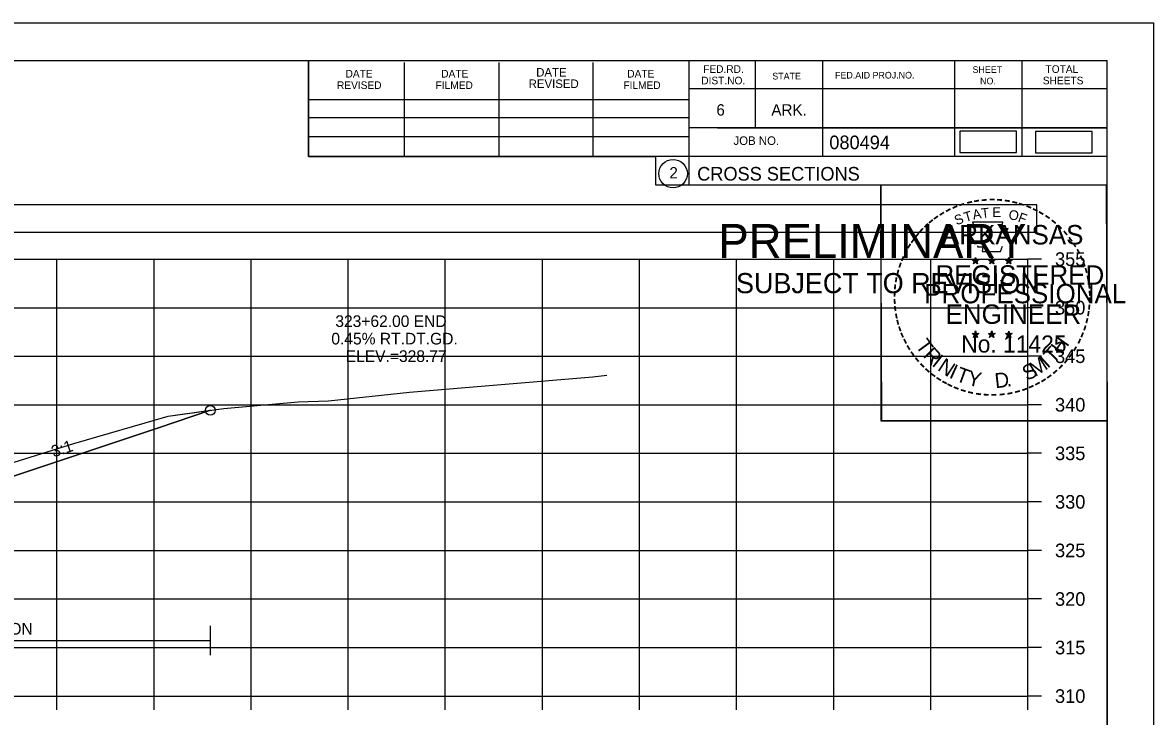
# Model space of a CAD drawing. Extents: x 1376273 to 1384221, y 378927 to 384592.
# Drawn here: x 1381404.8 to 1381521.3, y 383240.5 to 383311.9 of the extents above; entities that cross this region are included whole.
import ezdxf

# ---------------------------------------------------------------- set-up
doc = ezdxf.new("R2010")
doc.units = 0
for name, color, linetype in [('R_Axis', 7, 'Continuous'), ('R_Axis Annot', 7, 'Continuous'), ('R_Border', 7, 'Continuous'), ('R_Border PE', 7, 'Continuous'), ('R_Border Prem', 7, 'Continuous'), ('R_Contours', 7, 'Continuous'), ('R_Dimension', 7, 'Continuous'), ('R_Drive', 7, 'Continuous'), ('R_Exist Surface', 7, 'Continuous'), ('R_Fin Surface', 7, 'Continuous'), ('R_Grid', 7, 'Continuous'), ('R_No Plot', 7, 'Continuous'), ('R_Xsect Elev', 7, 'Continuous'), ('R_Xsect Slope', 7, 'Continuous')]:
    doc.layers.add(name, color=color, linetype=linetype)

msp = doc.modelspace()

# ---------------------------------------------------------------- linework, layer by layer
at = {"layer": 'R_Axis'}
for p, q in [((1381508.35, 383242.55), (1381508.35, 383287.55)), ((1381509.75, 383287.55), (1381508.35, 383287.55)), ((1381509.75, 383282.55), (1381508.35, 383282.55)), ((1381509.75, 383277.55), (1381508.35, 383277.55)), ((1381509.75, 383272.55), (1381508.35, 383272.55)), ((1381509.75, 383267.55), (1381508.35, 383267.55)), ((1381509.75, 383262.55), (1381508.35, 383262.55)), ((1381509.75, 383257.55), (1381508.35, 383257.55)), ((1381509.75, 383252.55), (1381508.35, 383252.55)), ((1381509.75, 383247.55), (1381508.35, 383247.55)), ((1381208.35, 383242.55), (1381508.35, 383242.55)), ((1381408.35, 383241.15), (1381408.35, 383242.55)), ((1381418.35, 383241.15), (1381418.35, 383242.55)), ((1381428.35, 383241.15), (1381428.35, 383242.55)), ((1381438.35, 383241.15), (1381438.35, 383242.55)), ((1381448.35, 383241.15), (1381448.35, 383242.55)), ((1381458.35, 383241.15), (1381458.35, 383242.55)), ((1381468.35, 383241.15), (1381468.35, 383242.55)), ((1381478.35, 383241.15), (1381478.35, 383242.55)), ((1381488.35, 383241.15), (1381488.35, 383242.55)), ((1381498.35, 383241.15), (1381498.35, 383242.55)), ((1381508.35, 383241.15), (1381508.35, 383242.55)), ((1381509.75, 383242.55), (1381508.35, 383242.55))]:
    msp.add_line(p, q, dxfattribs=at)
at = {"layer": 'R_Axis Annot'}
msp.add_lwpolyline([(1381207.46, 383290.33), (1381509.26, 383290.33), (1381509.26, 383293.14), (1381207.46, 383293.14)], close=True, dxfattribs=at)
at = {"layer": 'R_Border'}
for p, q in [((1381200.35, 383308.01), (1381516.53, 383308.01)), ((1381434.27, 383298.13), (1381434.27, 383308.01)), ((1381444.13, 383298.13), (1381444.13, 383307.81)), ((1381453.89, 383298.13), (1381453.89, 383307.81)), ((1381463.57, 383298.13), (1381463.57, 383307.81)), ((1381473.43, 383308.01), (1381473.43, 383295.21)), ((1381480.27, 383308.01), (1381480.27, 383301.07)), ((1381487.21, 383308.01), (1381487.21, 383298.13)), ((1381500.79, 383308.01), (1381500.79, 383298.13)), ((1381507.73, 383308.01), (1381507.73, 383298.13)), ((1381516.53, 383102.55), (1381516.53, 383308.01)), ((1381516.53, 383305.07), (1381473.43, 383305.07)), ((1381516.53, 383305.09), (1381516.53, 383305.09)), ((1381434.27, 383303.99), (1381473.43, 383303.99)), ((1381434.27, 383302.13), (1381473.43, 383302.13)), ((1381434.27, 383298.13), (1381434.27, 383300.19)), ((1381434.27, 383300.19), (1381473.43, 383300.19)), ((1381516.53, 383301.07), (1381473.43, 383301.07)), ((1381476.39, 383301.07), (1381516.53, 383301.07)), ((1381516.53, 383298.13), (1381434.27, 383298.13)), ((1381473.43, 383295.21), (1381516.53, 383295.21))]:
    msp.add_line(p, q, dxfattribs=at)
msp.add_circle((1381471.81, 383296.35), 1.47, dxfattribs=at)
at = {"layer": 'R_Border PE'}
for p, q in [((1381502.61, 383287.47), (1381502.96, 383287.35)), ((1381502.61, 383287.47), (1381502.87, 383287.42)), ((1381502.61, 383287.47), (1381502.85, 383287.34)), ((1381502.75, 383287.06), (1381502.96, 383287.35)), ((1381502.96, 383287.72), (1381502.92, 383287.47)), ((1381502.96, 383287.35), (1381502.96, 383287.72)), ((1381502.96, 383287.72), (1381503.01, 383287.47)), ((1381503.31, 383287.47), (1381502.96, 383287.35)), ((1381503.17, 383287.06), (1381502.96, 383287.35)), ((1381503.31, 383287.47), (1381503.02, 383287.42)), ((1381503.17, 383287.06), (1381503.04, 383287.35)), ((1381503.31, 383287.47), (1381503.1, 383287.36)), ((1381504.28, 383287.47), (1381504.63, 383287.35)), ((1381504.28, 383287.47), (1381504.54, 383287.42)), ((1381504.28, 383287.47), (1381504.52, 383287.34)), ((1381504.42, 383287.06), (1381504.63, 383287.35)), ((1381504.63, 383287.72), (1381504.59, 383287.47)), ((1381504.63, 383287.35), (1381504.63, 383287.72)), ((1381504.63, 383287.72), (1381504.68, 383287.47)), ((1381504.98, 383287.47), (1381504.63, 383287.35)), ((1381504.84, 383287.06), (1381504.63, 383287.35)), ((1381504.98, 383287.47), (1381504.69, 383287.42)), ((1381504.84, 383287.06), (1381504.71, 383287.35)), ((1381504.98, 383287.47), (1381504.77, 383287.36)), ((1381506.05, 383287.45), (1381506.4, 383287.34)), ((1381506.05, 383287.45), (1381506.3, 383287.41)), ((1381506.05, 383287.45), (1381506.28, 383287.33)), ((1381506.18, 383287.05), (1381506.4, 383287.34)), ((1381506.4, 383287.71), (1381506.35, 383287.46)), ((1381506.4, 383287.34), (1381506.4, 383287.71)), ((1381506.4, 383287.71), (1381506.44, 383287.46)), ((1381506.74, 383287.45), (1381506.4, 383287.34)), ((1381506.61, 383287.05), (1381506.4, 383287.34)), ((1381506.74, 383287.45), (1381506.46, 383287.4)), ((1381506.61, 383287.05), (1381506.47, 383287.34)), ((1381506.74, 383287.45), (1381506.54, 383287.35)), ((1381502.75, 383287.06), (1381502.87, 383287.3)), ((1381502.75, 383287.06), (1381502.96, 383287.27)), ((1381503.17, 383287.06), (1381502.96, 383287.27)), ((1381504.42, 383287.06), (1381504.54, 383287.3)), ((1381504.42, 383287.06), (1381504.63, 383287.27)), ((1381504.84, 383287.06), (1381504.63, 383287.27)), ((1381506.18, 383287.05), (1381506.31, 383287.29)), ((1381506.18, 383287.05), (1381506.39, 383287.26)), ((1381506.61, 383287.05), (1381506.39, 383287.26)), ((1381502.61, 383279.89), (1381502.96, 383279.78)), ((1381502.61, 383279.89), (1381502.86, 383279.85)), ((1381502.61, 383279.89), (1381502.85, 383279.77)), ((1381502.74, 383279.48), (1381502.96, 383279.78)), ((1381502.74, 383279.48), (1381502.87, 383279.73)), ((1381502.74, 383279.48), (1381502.96, 383279.7)), ((1381502.96, 383280.15), (1381502.92, 383279.89)), ((1381502.96, 383279.78), (1381502.96, 383280.15)), ((1381502.96, 383280.15), (1381503.01, 383279.9)), ((1381503.3, 383279.89), (1381502.96, 383279.78)), ((1381503.17, 383279.48), (1381502.96, 383279.78)), ((1381503.17, 383279.48), (1381502.96, 383279.7)), ((1381503.3, 383279.89), (1381503.02, 383279.84)), ((1381503.17, 383279.48), (1381503.03, 383279.78)), ((1381503.3, 383279.89), (1381503.1, 383279.79)), ((1381504.28, 383279.89), (1381504.63, 383279.78)), ((1381504.28, 383279.89), (1381504.53, 383279.85)), ((1381504.28, 383279.89), (1381504.51, 383279.77)), ((1381504.41, 383279.48), (1381504.63, 383279.78)), ((1381504.41, 383279.48), (1381504.54, 383279.73)), ((1381504.41, 383279.48), (1381504.62, 383279.7)), ((1381504.63, 383280.15), (1381504.59, 383279.89)), ((1381504.84, 383279.48), (1381504.62, 383279.7)), ((1381504.63, 383279.78), (1381504.63, 383280.15)), ((1381504.63, 383280.15), (1381504.68, 383279.9)), ((1381504.97, 383279.89), (1381504.63, 383279.78)), ((1381504.84, 383279.48), (1381504.63, 383279.78)), ((1381504.97, 383279.89), (1381504.69, 383279.84)), ((1381504.84, 383279.48), (1381504.7, 383279.78)), ((1381504.97, 383279.89), (1381504.77, 383279.79)), ((1381506.04, 383279.88), (1381506.39, 383279.77)), ((1381506.04, 383279.88), (1381506.3, 383279.84)), ((1381506.04, 383279.88), (1381506.28, 383279.76)), ((1381506.18, 383279.47), (1381506.39, 383279.77)), ((1381506.18, 383279.47), (1381506.3, 383279.72)), ((1381506.18, 383279.47), (1381506.39, 383279.69)), ((1381506.39, 383280.14), (1381506.35, 383279.88)), ((1381506.39, 383279.77), (1381506.39, 383280.14)), ((1381506.39, 383280.14), (1381506.44, 383279.89)), ((1381506.74, 383279.88), (1381506.39, 383279.77)), ((1381506.61, 383279.47), (1381506.39, 383279.77)), ((1381506.61, 383279.47), (1381506.39, 383279.69)), ((1381506.74, 383279.88), (1381506.45, 383279.83)), ((1381506.61, 383279.47), (1381506.47, 383279.77)), ((1381506.74, 383279.88), (1381506.54, 383279.78))]:
    msp.add_line(p, q, dxfattribs=at)
for points in [[(1381502.65, 383291.34), (1381502.92, 383290.52)], [(1381506.16, 383290.42), (1381506.31, 383290.71), (1381505.62, 383290.68), (1381505.77, 383291.34), (1381502.65, 383291.34)], [(1381503.15, 383288.92), (1381503.15, 383288.83), (1381503.71, 383288.81), (1381503.65, 383288.34), (1381505.52, 383288.34), (1381505.73, 383288.88)], [(1381502.96, 383287.72), (1381503.17, 383287.06), (1381502.61, 383287.47), (1381503.31, 383287.47), (1381502.75, 383287.06), (1381502.96, 383287.72)], [(1381504.63, 383287.72), (1381504.84, 383287.06), (1381504.28, 383287.47), (1381504.98, 383287.47), (1381504.42, 383287.06), (1381504.63, 383287.72)], [(1381506.4, 383287.71), (1381506.61, 383287.05), (1381506.05, 383287.45), (1381506.74, 383287.45), (1381506.18, 383287.05), (1381506.4, 383287.71)], [(1381502.96, 383280.15), (1381503.17, 383279.48), (1381502.61, 383279.89), (1381503.3, 383279.89), (1381502.74, 383279.48), (1381502.96, 383280.15)], [(1381504.63, 383280.15), (1381504.84, 383279.48), (1381504.28, 383279.89), (1381504.97, 383279.89), (1381504.41, 383279.48), (1381504.63, 383280.15)], [(1381506.39, 383280.14), (1381506.61, 383279.47), (1381506.04, 383279.88), (1381506.74, 383279.88), (1381506.18, 383279.47), (1381506.39, 383280.14)]]:
    msp.add_lwpolyline(points, dxfattribs=at)
for centre, radius in [((1381502.96, 383287.35), 0.172), ((1381502.96, 383287.35), 0.145), ((1381502.96, 383287.35), 0.116), ((1381502.96, 383287.35), 0.0991), ((1381502.96, 383287.35), 0.0747), ((1381502.96, 383287.35), 0.0495), ((1381502.96, 383287.35), 0.0296), ((1381504.63, 383287.35), 0.172), ((1381504.63, 383287.35), 0.145), ((1381504.63, 383287.35), 0.116), ((1381504.63, 383287.35), 0.0991), ((1381504.63, 383287.35), 0.0747), ((1381504.63, 383287.35), 0.0495), ((1381504.63, 383287.35), 0.0296), ((1381506.39, 383287.34), 0.172), ((1381506.39, 383287.34), 0.145), ((1381506.39, 383287.34), 0.116), ((1381506.39, 383287.34), 0.0991), ((1381506.39, 383287.34), 0.0747), ((1381506.39, 383287.34), 0.0495), ((1381506.39, 383287.34), 0.0296), ((1381502.96, 383279.78), 0.172), ((1381502.96, 383279.78), 0.145), ((1381502.96, 383279.78), 0.116), ((1381502.96, 383279.78), 0.0991), ((1381502.96, 383279.78), 0.0747), ((1381502.96, 383279.78), 0.0495), ((1381502.96, 383279.78), 0.0296), ((1381504.63, 383279.78), 0.172), ((1381504.63, 383279.78), 0.145), ((1381504.63, 383279.78), 0.116), ((1381504.63, 383279.78), 0.0991), ((1381504.63, 383279.78), 0.0747), ((1381504.63, 383279.78), 0.0495), ((1381504.63, 383279.78), 0.0296), ((1381506.39, 383279.77), 0.172), ((1381506.39, 383279.77), 0.145), ((1381506.39, 383279.77), 0.116), ((1381506.39, 383279.77), 0.0991), ((1381506.39, 383279.77), 0.0747), ((1381506.39, 383279.77), 0.0495), ((1381506.39, 383279.77), 0.0296)]:
    msp.add_circle(centre, radius, dxfattribs=at)
at = {"layer": 'R_Contours'}
msp.add_lwpolyline([(1381388.72, 383262.47), (1381390.15, 383262.85), (1381400.81, 383265.75), (1381403.38, 383266.46), (1381410.07, 383268.56), (1381419.79, 383271.39), (1381424.15, 383271.98), (1381418.79, 383270.19), (1381412.31, 383268.03), (1381392.16, 383261.32)], close=True, dxfattribs=at)
at = {"layer": 'R_Dimension'}
for p, q in [((1381424.15, 383246.78), (1381424.15, 383249.78)), ((1381283.76, 383248.28), (1381424.15, 383248.28))]:
    msp.add_line(p, q, dxfattribs=at)
at = {"layer": 'R_Drive'}
for points in [[(1381501.34, 383298.54), (1381507.18, 383298.54), (1381507.18, 383300.73), (1381501.34, 383300.73)], [(1381509.13, 383298.51), (1381514.97, 383298.51), (1381514.97, 383300.7), (1381509.13, 383300.7)]]:
    msp.add_lwpolyline(points, close=True, dxfattribs=at)
at = {"layer": 'R_Exist Surface'}
msp.add_lwpolyline([(1381403.38, 383266.46), (1381410.07, 383268.56), (1381419.79, 383271.39), (1381425.53, 383272.17), (1381433.19, 383272.86), (1381436.33, 383272.96), (1381444.65, 383273.85), (1381463.56, 383275.44), (1381465, 383275.61)], dxfattribs=at)
at = {"layer": 'R_Fin Surface'}
msp.add_lwpolyline([(1381324.18, 383261.32), (1381330.35, 383263.38), (1381330.35, 383263.38), (1381334.58, 383264.44), (1381334.58, 383264.44), (1381340.35, 383265.88), (1381340.35, 383265.88), (1381346.35, 383266), (1381346.35, 383266), (1381355.01, 383266.17), (1381358.35, 383266.24), (1381370.35, 383266), (1381376.35, 383265.76), (1381381.59, 383264.45), (1381386.35, 383263.26), (1381392.16, 383261.32), (1381392.17, 383261.32), (1381412.31, 383268.03), (1381418.79, 383270.19), (1381424.15, 383271.98)], dxfattribs=at)
at = {"layer": 'R_Grid'}
for p, q in [((1381208.35, 383287.55), (1381508.35, 383287.55)), ((1381408.35, 383242.55), (1381408.35, 383287.55)), ((1381418.35, 383242.55), (1381418.35, 383287.55)), ((1381428.35, 383242.55), (1381428.35, 383287.55)), ((1381438.35, 383242.55), (1381438.35, 383287.55)), ((1381448.35, 383242.55), (1381448.35, 383287.55)), ((1381458.35, 383242.55), (1381458.35, 383287.55)), ((1381468.35, 383242.55), (1381468.35, 383287.55)), ((1381478.35, 383242.55), (1381478.35, 383287.55)), ((1381488.35, 383242.55), (1381488.35, 383287.55)), ((1381498.35, 383242.55), (1381498.35, 383287.55)), ((1381508.35, 383242.55), (1381508.35, 383287.55)), ((1381208.35, 383282.55), (1381508.35, 383282.55)), ((1381208.35, 383277.55), (1381508.35, 383277.55)), ((1381208.35, 383272.55), (1381508.35, 383272.55)), ((1381208.35, 383267.55), (1381508.35, 383267.55)), ((1381208.35, 383262.55), (1381508.35, 383262.55)), ((1381208.35, 383257.55), (1381508.35, 383257.55)), ((1381208.35, 383252.55), (1381508.35, 383252.55)), ((1381208.35, 383247.55), (1381508.35, 383247.55)), ((1381208.35, 383242.55), (1381508.35, 383242.55))]:
    msp.add_line(p, q, dxfattribs=at)
at = {"layer": 'R_No Plot'}
for p, q in [((1381187.95, 383311.9), (1381521.28, 383311.9)), ((1381492.56, 383272.75), (1381492.56, 383272.75))]:
    msp.add_line(p, q, dxfattribs=at)
for points in [[(1381187.94, 383311.9), (1381521.28, 383311.9), (1381521.28, 383098.57), (1381187.94, 383098.57)], [(1381434.27, 383308.01), (1381434.27, 383298.13), (1381470, 383298.13), (1381470, 383295.21), (1381493.2, 383295.21), (1381493.2, 383270.88), (1381516.53, 383270.88), (1381516.53, 383102.55), (1381200.35, 383102.55), (1381200.35, 383308.01)], [(1381493.2, 383295.21), (1381516.41, 383295.21), (1381516.53, 383270.88), (1381493.32, 383270.88)]]:
    msp.add_lwpolyline(points, close=True, dxfattribs=at)
msp.add_circle((1381424.15, 383271.98), 0.5, dxfattribs=at)

# ---------------------------------------------------------------- texts
at = {"layer": 'R_Axis Annot'}
for s, p in [('355', (1381511.15, 383286.85)), ('350', (1381511.15, 383281.85)), ('345', (1381511.15, 383276.85)), ('340', (1381511.15, 383271.85)), ('335', (1381511.15, 383266.85)), ('330', (1381511.15, 383261.85)), ('325', (1381511.15, 383256.85)), ('320', (1381511.15, 383251.85)), ('315', (1381511.15, 383246.85)), ('310', (1381511.15, 383241.85))]:
    msp.add_text(s, height=1.4, dxfattribs=at).set_placement(p)
at = {"layer": 'R_Border'}
for s, height, p in [('DATE', 0.879, (1381457.71, 383306.35)), ('FED.RD.', 0.782, (1381474.91, 383306.73)), ('SHEET', 0.684, (1381502.65, 383306.73)), ('TOTAL', 0.782, (1381510.17, 383306.73)), ('DATE', 0.782, (1381438.07, 383306.25)), ('DATE', 0.782, (1381447.93, 383306.25)), ('REVISED', 0.879, (1381456.93, 383305.17)), ('DATE', 0.782, (1381467.09, 383306.25)), ('DIST.NO.', 0.782, (1381474.71, 383305.55)), ('STATE', 0.684, (1381482.03, 383306.05)), ('FED.AID PROJ.NO.', 0.684, (1381488.49, 383306.15)), ('NO.', 0.684, (1381503.43, 383305.55)), ('SHEETS', 0.782, (1381509.89, 383305.55)), ('REVISED', 0.782, (1381437.19, 383305.07)), ('FILMED', 0.782, (1381447.35, 383305.07)), ('FILMED', 0.782, (1381466.69, 383305.07)), ('6', 1.17, (1381476.27, 383302.33)), ('ARK.', 1.172, (1381481.93, 383302.33)), ('JOB NO.', 0.879, (1381478.03, 383299.31)), ('080494', 1.4, (1381487.9, 383298.87)), ('2', 1.17, (1381471.43, 383295.86)), ('CROSS SECTIONS', 1.4, (1381474.29, 383295.64))]:
    msp.add_text(s, height=height, rotation=360, dxfattribs=at).set_placement(p)
at = {"layer": 'R_Border PE'}
for s, height, rotation, p in [('-', 1.6, 19.1761, (1381501.4, 383292.47)), ('-', 1.6, 13.6301, (1381502.15, 383292.71)), ('-', 1.6, 10.2193, (1381502.83, 383292.87)), ('-', 1.6, 5.8968, (1381503.56, 383292.98)), ('-', 1.6, 0.1862, (1381504.33, 383293.06)), ('-', 1.6, 357.743, (1381505.05, 383293.04)), ('-', 1.6, 352.1617, (1381505.8, 383292.99)), ('-', 1.6, 347.2049, (1381506.52, 383292.87)), ('-', 1.6, 342.3362, (1381507.15, 383292.72)), ('-', 1.6, 36.2317, (1381498.96, 383291.12)), ('-', 1.6, 34.0636, (1381499.54, 383291.51)), ('-', 1.6, 28.7918, (1381500.13, 383291.88)), ('-', 1.6, 24.3072, (1381500.77, 383292.2)), ('S', 1, 21.594, (1381501.01, 383291.02)), ('T', 1, 16.4036, (1381501.92, 383291.35)), ('A', 1, 11.2132, (1381502.75, 383291.6)), ('T', 1, 6.0228, (1381503.6, 383291.77)), ('E', 1, 0.8323, (1381504.7, 383291.88)), ('O', 1, 350.4515, (1381506.31, 383291.67)), ('F', 1, 340.0707, (1381507.26, 383291.44)), ('-', 1.6, 337.8551, (1381507.89, 383292.49)), ('-', 1.6, 334.1211, (1381508.52, 383292.22)), ('-', 1.6, 329.6409, (1381509.1, 383291.94)), ('-', 1.6, 325.8627, (1381509.74, 383291.58)), ('-', 1.6, 42.9622, (1381498.05, 383290.32)), ('-', 1.6, 38.9507, (1381498.48, 383290.74)), ('ARKANSAS', 2, 360, (1381499.51, 383289.06)), ('-', 1.6, 320.5297, (1381510.35, 383291.15)), ('-', 1.6, 315.5786, (1381510.95, 383290.67)), ('-', 1.6, 54.2325, (1381496.79, 383288.79)), ('-', 1.6, 50.6142, (1381497.2, 383289.36)), ('-', 1.6, 48.423, (1381497.6, 383289.85)), ('-', 1.6, 309.8797, (1381511.52, 383290.12)), ('-', 1.6, 306.6522, (1381512.04, 383289.51)), ('-', 1.6, 62.8713, (1381496.15, 383287.65)), ('-', 1.6, 58.0706, (1381496.46, 383288.27)), ('-', 1.4, 303.6753, (1381512.53, 383288.95)), ('-', 1.6, 299.6684, (1381512.85, 383288.34)), ('-', 1.6, 67.7743, (1381495.89, 383287.04)), ('DWB', 0.01, 360, (1381502.95, 383287.35)), ('DWB', 0.01, 360, (1381504.62, 383287.35)), ('DWB', 0.01, 360, (1381506.38, 383287.34)), ('-', 1.6, 294.6628, (1381513.17, 383287.73)), ('-', 1.6, 75.461, (1381495.47, 383285.7)), ('-', 1.6, 72.3945, (1381495.67, 383286.41)), ('REGISTERED', 2, 360, (1381498.83, 383284.91)), ('-', 1.6, 290.5728, (1381513.43, 383287.15)), ('-', 1.6, 285.1233, (1381513.66, 383286.57)), ('-', 1.6, 81.2013, (1381495.34, 383284.98)), ('PROFESSIONAL', 2, 360, (1381497.68, 383283)), ('-', 1.6, 280.5493, (1381513.86, 383285.83)), ('-', 1.6, 276.5962, (1381514.02, 383285.06)), ('-', 1.6, 89.0622, (1381495.24, 383283.59)), ('-', 1.6, 85.1863, (1381495.26, 383284.29)), ('-', 1.6, 274.3301, (1381514.08, 383284.34)), ('-', 1.6, 94.1959, (1381495.27, 383282.87)), ('-', 1.6, 98.9479, (1381495.35, 383282.2)), ('ENGINEER', 2, 360, (1381499.87, 383280.88)), ('-', 1.6, 263.5172, (1381514.1, 383283.04)), ('-', 1.6, 269.9407, (1381514.12, 383283.71)), ('-', 1.6, 101.7149, (1381495.48, 383281.47)), ('-', 1.6, 260.9953, (1381514.03, 383282.39)), ('-', 1.6, 105.4578, (1381495.64, 383280.87)), ('-', 1.6, 109.0874, (1381495.86, 383280.24)), ('-', 1.6, 252.8681, (1381513.74, 383280.99)), ('-', 1.6, 255.7626, (1381513.92, 383281.71)), ('-', 1.6, 114.0643, (1381496.11, 383279.65)), ('-', 1.6, 115.7289, (1381496.42, 383279.03)), ('T', 1.54, 306.0406, (1381496.72, 383278.62)), ('No. 11425', 1.757, 360, (1381501.49, 383277.93)), ('DWB', 0.01, 360, (1381502.94, 383279.78)), ('DWB', 0.01, 360, (1381504.61, 383279.78)), ('DWB', 0.01, 360, (1381506.38, 383279.77)), ('H', 1.54, 54.6088, (1381511.84, 383277.65)), ('-', 1.6, 244.6197, (1381513.25, 383279.69)), ('-', 1.6, 247.8887, (1381513.51, 383280.31)), ('-', 1.6, 120.4471, (1381496.77, 383278.44)), ('-', 1.6, 125.8934, (1381497.18, 383277.88)), ('R', 1.54, 314.005, (1381497.48, 383277.57)), ('T', 1.54, 46.6444, (1381510.95, 383276.71)), ('-', 1.6, 239.0712, (1381512.86, 383278.93)), ('-', 1.6, 130.7181, (1381497.64, 383277.33)), ('-', 1.6, 134.2238, (1381498.16, 383276.78)), ('I', 1.54, 321.9694, (1381498.38, 383276.64)), ('N', 1.54, 326.5002, (1381498.95, 383276.17)), ('M', 1.54, 32.6563, (1381509.1, 383275.39)), ('I', 1.54, 42.1136, (1381510.39, 383276.23)), ('-', 1.6, 231.2538, (1381512.03, 383277.71)), ('-', 1.6, 233.8452, (1381512.46, 383278.28)), ('-', 1.6, 138.9338, (1381498.68, 383276.32)), ('-', 1.6, 144.6463, (1381499.24, 383275.91)), ('I', 1.54, 335.3603, (1381500.15, 383275.38)), ('T', 1.54, 339.8912, (1381500.82, 383275.05)), ('Y', 1.54, 347.8556, (1381502.03, 383274.61)), ('D', 1.54, 6.3969, (1381505.02, 383274.25)), ('S', 1.54, 26.9312, (1381508.26, 383274.98)), ('-', 1.6, 215.7363, (1381510.48, 383276.17)), ('-', 1.6, 221.0851, (1381511.02, 383276.64)), ('-', 1.6, 225.7653, (1381511.55, 383277.15)), ('-', 1.6, 148.0898, (1381499.8, 383275.54)), ('-', 1.6, 151.5704, (1381500.38, 383275.22)), ('-', 1.6, 154.6002, (1381500.9, 383274.97)), ('.', 1.54, 13.7642, (1381506.21, 383274.38)), ('-', 1.6, 204.2516, (1381508.76, 383275.12)), ('-', 1.6, 207.3568, (1381509.38, 383275.44)), ('-', 1.6, 212.2491, (1381509.94, 383275.78)), ('-', 1.6, 158.5612, (1381501.52, 383274.72)), ('-', 1.6, 162.7983, (1381502.21, 383274.5)), ('-', 1.6, 167.5555, (1381502.93, 383274.34)), ('-', 1.6, 173.1155, (1381503.7, 383274.23)), ('-', 1.6, 176.5183, (1381504.45, 383274.18)), ('-', 1.6, 181.5918, (1381505.19, 383274.2)), ('-', 1.6, 185.8167, (1381506, 383274.27)), ('-', 1.6, 191.2858, (1381506.73, 383274.4)), ('-', 1.6, 195.4743, (1381507.46, 383274.6)), ('-', 1.6, 200.7184, (1381508.14, 383274.84))]:
    msp.add_text(s, height=height, rotation=rotation, dxfattribs=at).set_placement(p)
at = {"layer": 'R_Border Prem'}
for s, height, p in [('PRELIMINARY', 3.5, (1381476.48, 383287.67)), ('DWB', 0.01, (1381477.22, 383289.52)), ('SUBJECT TO REVISION', 2.0751, (1381478.29, 383284.04))]:
    msp.add_text(s, height=height, rotation=360, dxfattribs=at).set_placement(p)
at = {"layer": 'R_Dimension'}
msp.add_text('STAGE 1 CONSTRUCTION', height=1.2, dxfattribs=at).set_placement((1381385.7, 383248.88))
at = {"layer": 'R_Xsect Elev'}
for s, p in [('323+62.00 END', (1381437.02, 383280.56)), ('0.45% RT.DT.GD.', (1381436.61, 383278.76)), ('ELEV.=328.77', (1381438.09, 383276.96))]:
    msp.add_text(s, height=1.2, rotation=360, dxfattribs=at).set_placement(p)
at = {"layer": 'R_Xsect Slope'}
msp.add_text('3:1', height=1.2, rotation=18.4349, dxfattribs=at).set_placement((1381408, 383267.12))

doc.saveas('drawing.dxf')
